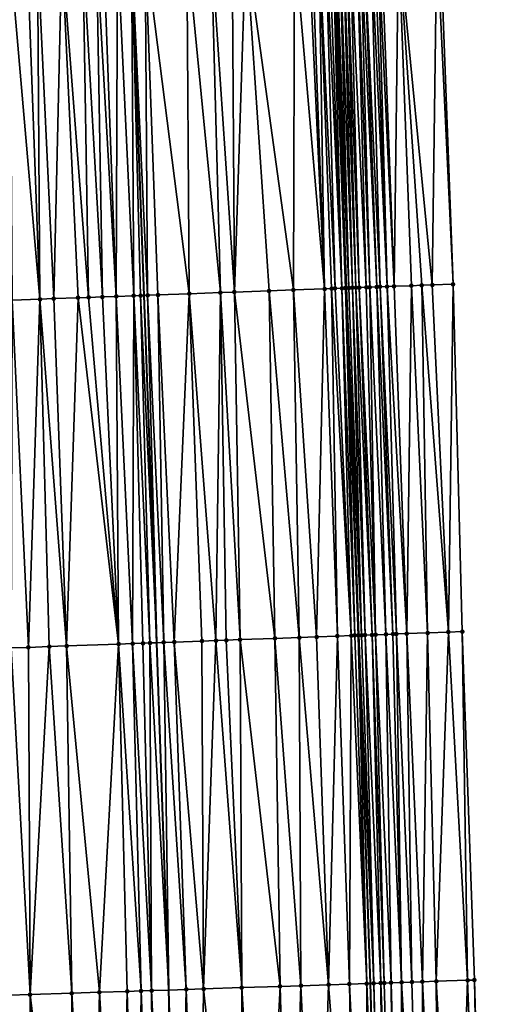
# Model space of a CAD drawing. Header units: feet. Extents: x 2004186 to 2014793, y 836912 to 864902.
# Tile 292 of 656: x 2010738 to 2010766, y 846120 to 846177. Entities that reach past the tile are written whole.
import ezdxf

# ---------------------------------------------------------------- set-up
doc = ezdxf.new("R2010")
doc.units = ezdxf.units.FT
doc.header["$LTSCALE"] = 100
doc.header["$MEASUREMENT"] = 0
for name, color, linetype, lineweight in [('EP_Travel Lane', 5, 'Continuous', 40), ('GPL_Skip Line', 2, 'Continuous', 40), ('Road Shots', 4, 'Continuous', 200), ('Road X-Section', 30, 'Continuous', 13)]:
    doc.layers.add(name, color=color, linetype=linetype, lineweight=lineweight)
doc.layers.add('I-77 SB_MM21-27-Surface-Border', color=7, linetype='Continuous')
doc.layers.add('I-77 SB_MM21-27-Surface-TIN', color=7, linetype='Continuous')

msp = doc.modelspace()

# ---------------------------------------------------------------- linework, layer by layer
at = {"layer": 'EP_Travel Lane'}
msp.add_polyline3d([(2010760.32704666, 846061.2212644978, 429.4963117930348), (2010759.804670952, 846081.2125893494, 429.6828165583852), (2010759.282318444, 846101.2030262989, 429.895306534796), (2010758.693553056, 846121.3006935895, 430.1276049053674), (2010758.013762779, 846141.3311619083, 430.3304753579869), (2010757.308119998, 846161.3158943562, 430.5437131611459), (2010756.602424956, 846181.3021069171, 430.767904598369), (2010755.772474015, 846201.4133422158, 430.9891496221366), (2010754.784176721, 846221.4277839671, 431.1961896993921), (2010753.759745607, 846241.4000792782, 431.3444091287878), (2010752.73539581, 846261.3707892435, 431.5551574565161), (2010751.595551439, 846281.4660341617, 431.769410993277), (2010750.316729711, 846301.4566797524, 431.923886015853), (2010749.008574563, 846321.4116992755, 432.1229502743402), (2010747.7002803, 846341.3688409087, 432.2900319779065), (2010746.259659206, 846361.4718265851, 432.4409175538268), (2010744.67706048, 846381.4357524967, 432.6228364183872)], dxfattribs=at)
at = {"layer": 'GPL_Skip Line'}
msp.add_polyline3d([(2010748.603619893, 846060.9468248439, 429.0315092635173), (2010748.12822341, 846080.9394297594, 429.2097553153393), (2010747.652820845, 846100.9322904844, 429.4316175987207), (2010747.088594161, 846120.9223657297, 429.6636560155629), (2010746.392907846, 846140.9090466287, 429.8779179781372), (2010745.658812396, 846160.8932325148, 430.1011738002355), (2010744.924698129, 846180.8779306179, 430.336077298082), (2010744.083933, 846200.8588468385, 430.536124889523), (2010743.095181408, 846220.8320801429, 430.7383665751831), (2010742.070753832, 846240.8042461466, 430.8969621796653), (2010741.046330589, 846260.776327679, 431.09457674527), (2010739.916248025, 846280.7424002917, 431.2970378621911), (2010738.645424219, 846300.7007564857, 431.4673943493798), (2010737.345838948, 846320.6566671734, 431.6575608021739), (2010736.046192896, 846340.6135111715, 431.8347181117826), (2010734.617451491, 846360.5594250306, 431.9941093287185), (2010733.025973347, 846380.4948676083, 432.1625931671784)], dxfattribs=at)
at = {"layer": 'I-77 SB_MM21-27-Surface-Border', "color": 3, "linetype": 'ByBlock', "lineweight": -2}
msp.add_polyline3d([(2010750.170162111, 846381.8793619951, 432.8382511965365), (2010751.366102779, 846361.8719435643, 432.6467753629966), (2010753.210179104, 846341.7259882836, 432.5005859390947), (2010754.509906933, 846321.7678885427, 432.3383877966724), (2010756.009048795, 846301.8252920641, 432.1537870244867), (2010757.482552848, 846281.8309659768, 431.987853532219), (2010758.823353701, 846261.6804891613, 431.7869658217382), (2010760.047414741, 846241.7205950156, 431.58402663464), (2010761.07184516, 846221.7483735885, 431.424358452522), (2010761.863942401, 846201.7022440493, 431.2321805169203), (2010762.712979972, 846181.5237532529, 431.0218603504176), (2010763.447117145, 846161.5384315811, 430.7936399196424), (2010763.981310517, 846141.5479078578, 430.5646703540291), (2010764.679248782, 846121.4958845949, 430.3617594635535), (2010765.248055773, 846101.341905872, 430.1334400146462), (2010765.523465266, 846081.3463762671, 429.9143965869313), (2010766.398744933, 846061.3634390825, 429.7328369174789)], dxfattribs=at)
at = {"layer": 'I-77 SB_MM21-27-Surface-TIN', "color": 128, "linetype": 'ByBlock', "lineweight": -2}
for points in [[(2010751.520356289, 846181.1173086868, 430.5979606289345), (2010750.720882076, 846181.0883066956, 430.5649958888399), (2010750.855399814, 846161.0816085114, 430.3126576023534)], [(2010751.520356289, 846181.1173086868, 430.5979606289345), (2010750.855399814, 846161.0816085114, 430.3126576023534), (2010752.854085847, 846161.1540998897, 430.3907069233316)], [(2010754.318511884, 846181.2189286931, 430.7031355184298), (2010751.520356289, 846181.1173086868, 430.5979606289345), (2010754.253163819, 846161.2049051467, 430.4401794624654)], [(2010751.520356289, 846181.1173086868, 430.5979606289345), (2010752.854085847, 846161.1540998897, 430.3907069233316), (2010754.253163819, 846161.2049051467, 430.4401794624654)], [(2010754.318511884, 846181.2189286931, 430.7031355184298), (2010754.253163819, 846161.2049051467, 430.4401794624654), (2010756.051979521, 846161.2701944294, 430.5064619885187)], [(2010755.117984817, 846181.2479655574, 430.7329529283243), (2010754.318511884, 846181.2189286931, 430.7031355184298), (2010756.051979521, 846161.2701944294, 430.5064619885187)], [(2010755.31785277, 846181.2552324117, 430.7397179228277), (2010755.117984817, 846181.2479655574, 430.7329529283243), (2010756.051979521, 846161.2701944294, 430.5064619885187)], [(2010755.717586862, 846181.2698154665, 430.7487943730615), (2010755.31785277, 846181.2552324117, 430.7397179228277), (2010756.051979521, 846161.2701944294, 430.5064619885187)], [(2010756.117322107, 846181.2843671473, 430.7607023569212), (2010755.717586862, 846181.2698154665, 430.7487943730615), (2010756.65158222, 846161.292026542, 430.522743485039)], [(2010755.717586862, 846181.2698154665, 430.7487943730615), (2010756.451714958, 846161.2847408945, 430.5180133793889), (2010756.65158222, 846161.292026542, 430.522743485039)], [(2010755.717586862, 846181.2698154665, 430.7487943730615), (2010756.051979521, 846161.2701944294, 430.5064619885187), (2010756.451714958, 846161.2847408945, 430.5180133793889)], [(2010756.317188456, 846181.2916776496, 430.7635280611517), (2010756.117322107, 846181.2843671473, 430.7607023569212), (2010757.051319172, 846161.3065317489, 430.5377696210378)], [(2010756.117322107, 846181.2843671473, 430.7607023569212), (2010756.65158222, 846161.292026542, 430.522743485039), (2010757.051319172, 846161.3065317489, 430.5377696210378)], [(2010756.517053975, 846181.2990107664, 430.7643128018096), (2010756.317188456, 846181.2916776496, 430.7635280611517), (2010757.051319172, 846161.3065317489, 430.5377696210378)], [(2010756.517053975, 846181.2990107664, 430.7643128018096), (2010757.308119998, 846161.3158943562, 430.5437131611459), (2010756.602424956, 846181.3021069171, 430.767904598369)], [(2010756.517053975, 846181.2990107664, 430.7643128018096), (2010757.251186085, 846161.3138268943, 430.5416998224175), (2010757.308119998, 846161.3158943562, 430.5437131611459)], [(2010756.517053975, 846181.2990107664, 430.7643128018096), (2010757.051319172, 846161.3065317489, 430.5377696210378), (2010757.251186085, 846161.3138268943, 430.5416998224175)], [(2010756.716922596, 846181.3062594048, 430.7727218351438), (2010756.602424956, 846181.3021069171, 430.767904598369), (2010757.451054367, 846161.3210847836, 430.5487677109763)], [(2010757.451054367, 846161.3210847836, 430.5487677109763), (2010756.602424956, 846181.3021069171, 430.767904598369), (2010757.308119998, 846161.3158943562, 430.5437131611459)], [(2010756.916795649, 846181.3133874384, 430.7920154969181), (2010756.716922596, 846181.3062594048, 430.7727218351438), (2010757.451054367, 846161.3210847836, 430.5487677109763)], [(2010757.11666967, 846181.3204890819, 430.8136909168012), (2010756.916795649, 846181.3133874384, 430.7920154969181), (2010757.650926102, 846161.328248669, 430.5637525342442)], [(2010756.916795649, 846181.3133874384, 430.7920154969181), (2010757.451054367, 846161.3210847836, 430.5487677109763), (2010757.650926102, 846161.328248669, 430.5637525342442)], [(2010757.316541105, 846181.3276611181, 430.8290133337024), (2010757.11666967, 846181.3204890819, 430.8136909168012), (2010757.850799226, 846161.3353747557, 430.5819207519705)], [(2010757.11666967, 846181.3204890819, 430.8136909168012), (2010757.650926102, 846161.328248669, 430.5637525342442), (2010757.850799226, 846161.3353747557, 430.5819207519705)], [(2010757.516410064, 846181.3349005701, 430.8382514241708), (2010757.316541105, 846181.3276611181, 430.8290133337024), (2010758.050670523, 846161.342550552, 430.5959024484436)], [(2010757.316541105, 846181.3276611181, 430.8290133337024), (2010757.850799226, 846161.3353747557, 430.5819207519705), (2010758.050670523, 846161.342550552, 430.5959024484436)], [(2010757.916143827, 846181.3494926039, 430.8465174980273), (2010757.516410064, 846181.3349005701, 430.8382514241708), (2010758.450408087, 846161.3570390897, 430.6123324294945)], [(2010757.516410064, 846181.3349005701, 430.8382514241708), (2010758.050670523, 846161.342550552, 430.5959024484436), (2010758.450408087, 846161.3570390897, 430.6123324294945)], [(2010758.116011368, 846181.3567706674, 430.8522708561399), (2010757.916143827, 846181.3494926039, 430.8465174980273), (2010758.650275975, 846161.3643077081, 430.6184967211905)], [(2010757.916143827, 846181.3494926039, 430.8465174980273), (2010758.450408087, 846161.3570390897, 430.6123324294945), (2010758.650275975, 846161.3643077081, 430.6184967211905)], [(2010758.315880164, 846181.3640145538, 430.8611087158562), (2010758.116011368, 846181.3567706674, 430.8522708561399), (2010759.050010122, 846161.378889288, 430.6270907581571)], [(2010758.116011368, 846181.3567706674, 430.8522708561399), (2010758.650275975, 846161.3643077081, 430.6184967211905), (2010759.050010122, 846161.378889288, 430.6270907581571)], [(2010758.71561571, 846181.3785580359, 430.8737566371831), (2010758.315880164, 846181.3640145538, 430.8611087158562), (2010759.249879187, 846161.3861258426, 430.6359554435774)], [(2010758.315880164, 846181.3640145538, 430.8611087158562), (2010759.050010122, 846161.378889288, 430.6270907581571), (2010759.249879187, 846161.3861258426, 430.6359554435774)], [(2010758.91548509, 846181.3857860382, 430.8840280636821), (2010758.71561571, 846181.3785580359, 430.8737566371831), (2010759.6496204, 846161.4005150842, 430.660748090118)], [(2010758.71561571, 846181.3785580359, 430.8737566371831), (2010759.249879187, 846161.3861258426, 430.6359554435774), (2010759.6496204, 846161.4005150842, 430.660748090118)], [(2010759.115356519, 846181.3929582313, 430.8993363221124), (2010758.91548509, 846181.3857860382, 430.8840280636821), (2010759.6496204, 846161.4005150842, 430.660748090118)], [(2010759.31522666, 846181.4001655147, 430.9114776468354), (2010759.115356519, 846181.3929582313, 430.8993363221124), (2010760.049359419, 846161.4149640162, 430.6805136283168)], [(2010759.115356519, 846181.3929582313, 430.8993363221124), (2010759.6496204, 846161.4005150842, 430.660748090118), (2010760.049359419, 846161.4149640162, 430.6805136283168)], [(2010760.314566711, 846181.4364919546, 430.9460094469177), (2010759.31522666, 846181.4001655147, 430.9114776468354), (2010760.049359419, 846161.4149640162, 430.6805136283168)], [(2010760.314566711, 846181.4364919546, 430.9460094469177), (2010760.049359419, 846161.4149640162, 430.6805136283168), (2010761.048701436, 846161.451236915, 430.7172467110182)], [(2010762.513112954, 846181.5164609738, 431.0173899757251), (2010760.314566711, 846181.4364919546, 430.9460094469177), (2010762.247909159, 846161.4948378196, 430.7551425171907)], [(2010760.314566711, 846181.4364919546, 430.9460094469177), (2010761.648304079, 846161.4730705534, 430.7333997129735), (2010762.247909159, 846161.4948378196, 430.7551425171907)], [(2010760.314566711, 846181.4364919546, 430.9460094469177), (2010761.048701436, 846161.451236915, 430.7172467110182), (2010761.648304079, 846161.4730705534, 430.7333997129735)], [(2010762.513112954, 846181.5164609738, 431.0173899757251), (2010762.247909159, 846161.4948378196, 430.7551425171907), (2010763.447117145, 846161.5384315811, 430.7936399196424)], [(2010762.712979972, 846181.5237532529, 431.0218603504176), (2010762.513112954, 846181.5164609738, 431.0173899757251), (2010763.447117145, 846161.5384315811, 430.7936399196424)], [(2010738.92864852, 846180.6602253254, 430.1060218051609), (2010737.929305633, 846180.6239761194, 430.0645195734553), (2010739.662760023, 846160.675602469, 429.8801565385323)], [(2010737.929305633, 846180.6239761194, 430.0645195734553), (2010738.063810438, 846160.6176299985, 429.8159794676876), (2010739.662760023, 846160.675602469, 429.8801565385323)], [(2010739.528251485, 846180.682050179, 430.1241245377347), (2010738.92864852, 846180.6602253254, 430.1060218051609), (2010739.662760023, 846160.675602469, 429.8801565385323)], [(2010740.927330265, 846180.7328334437, 430.1791251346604), (2010739.528251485, 846180.682050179, 430.1241245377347), (2010740.462231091, 846160.704690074, 429.9037078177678)], [(2010739.528251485, 846180.682050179, 430.1241245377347), (2010739.662760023, 846160.675602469, 429.8801565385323), (2010740.462231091, 846160.704690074, 429.9037078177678)], [(2010740.927330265, 846180.7328334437, 430.1791251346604), (2010740.462231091, 846160.704690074, 429.9037078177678), (2010741.861311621, 846160.7554257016, 429.9590444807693)], [(2010742.126540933, 846180.776354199, 430.226968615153), (2010740.927330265, 846180.7328334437, 430.1791251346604), (2010742.460917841, 846160.777161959, 429.983398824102)], [(2010740.927330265, 846180.7328334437, 430.1791251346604), (2010741.861311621, 846160.7554257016, 429.9590444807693), (2010742.460917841, 846160.777161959, 429.983398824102)], [(2010742.926016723, 846180.8053132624, 430.2638076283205), (2010742.126540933, 846180.776354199, 430.226968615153), (2010743.26039168, 846160.8061741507, 430.0133013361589)], [(2010743.26039168, 846160.8061741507, 430.0133013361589), (2010742.126540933, 846180.776354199, 430.226968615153), (2010742.460917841, 846160.777161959, 429.983398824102)], [(2010743.325754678, 846180.8197911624, 430.2823743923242), (2010742.926016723, 846180.8053132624, 430.2638076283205), (2010744.059867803, 846160.8351241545, 430.0484412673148)], [(2010742.926016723, 846180.8053132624, 430.2638076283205), (2010743.26039168, 846160.8061741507, 430.0133013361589), (2010744.059867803, 846160.8351241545, 430.0484412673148)], [(2010744.125226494, 846180.8488584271, 430.3094481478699), (2010743.325754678, 846180.8197911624, 430.2823743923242), (2010744.059867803, 846160.8351241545, 430.0484412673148)], [(2010744.125226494, 846180.8488584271, 430.3094481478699), (2010744.059867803, 846160.8351241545, 430.0484412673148), (2010745.059210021, 846160.871391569, 430.0856362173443)], [(2010744.125226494, 846180.8488584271, 430.3094481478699), (2010745.059210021, 846160.871391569, 430.0856362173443), (2010744.924698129, 846180.8779306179, 430.336077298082)], [(2010745.724169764, 846180.9070028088, 430.3627064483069), (2010744.924698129, 846180.8779306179, 430.336077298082), (2010745.858679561, 846160.9005207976, 430.1056819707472)], [(2010745.45894523, 846160.885944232, 430.0966656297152), (2010745.658812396, 846160.8932325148, 430.1011738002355), (2010744.924698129, 846180.8779306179, 430.336077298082)], [(2010745.858679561, 846160.9005207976, 430.1056819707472), (2010744.924698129, 846180.8779306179, 430.336077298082), (2010745.658812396, 846160.8932325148, 430.1011738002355)], [(2010745.45894523, 846160.885944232, 430.0966656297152), (2010744.924698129, 846180.8779306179, 430.336077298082), (2010745.059210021, 846160.871391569, 430.0856362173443)], [(2010748.122590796, 846180.9940525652, 430.4576492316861), (2010745.724169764, 846180.9070028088, 430.3627064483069), (2010748.257104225, 846160.9874716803, 430.2026064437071)], [(2010745.724169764, 846180.9070028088, 430.3627064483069), (2010746.458287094, 846160.9222213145, 430.1330463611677), (2010748.257104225, 846160.9874716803, 430.2026064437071)], [(2010745.724169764, 846180.9070028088, 430.3627064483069), (2010745.858679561, 846160.9005207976, 430.1056819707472), (2010746.458287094, 846160.9222213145, 430.1330463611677)], [(2010749.521671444, 846181.0447849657, 430.5172403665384), (2010748.122590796, 846180.9940525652, 430.4576492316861), (2010750.055925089, 846161.0526204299, 430.2807245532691)], [(2010748.122590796, 846180.9940525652, 430.4576492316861), (2010748.257104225, 846160.9874716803, 430.2026064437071), (2010750.055925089, 846161.0526204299, 430.2807245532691)], [(2010750.720882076, 846181.0883066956, 430.5649958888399), (2010749.521671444, 846181.0447849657, 430.5172403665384), (2010750.855399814, 846161.0816085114, 430.3126576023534)], [(2010749.521671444, 846181.0447849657, 430.5172403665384), (2010750.055925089, 846161.0526204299, 430.2807245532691), (2010750.855399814, 846161.0816085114, 430.3126576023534)], [(2010756.451714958, 846161.2847408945, 430.5180133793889), (2010756.051979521, 846161.2701944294, 430.5064619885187), (2010756.786057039, 846141.2864967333, 430.2893208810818)], [(2010756.65158222, 846161.292026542, 430.522743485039), (2010756.451714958, 846161.2847408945, 430.5180133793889), (2010757.585528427, 846141.3155756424, 430.316753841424)], [(2010756.451714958, 846161.2847408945, 430.5180133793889), (2010756.786057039, 846141.2864967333, 430.2893208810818), (2010757.585528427, 846141.3155756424, 430.316753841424)], [(2010757.051319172, 846161.3065317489, 430.5377696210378), (2010756.65158222, 846161.292026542, 430.522743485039), (2010757.585528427, 846141.3155756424, 430.316753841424)], [(2010757.251186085, 846161.3138268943, 430.5416998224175), (2010757.051319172, 846161.3065317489, 430.5377696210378), (2010757.78539656, 846141.3228375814, 430.3243530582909)], [(2010757.051319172, 846161.3065317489, 430.5377696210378), (2010757.585528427, 846141.3155756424, 430.316753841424), (2010757.78539656, 846141.3228375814, 430.3243530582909)], [(2010757.251186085, 846161.3138268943, 430.5416998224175), (2010758.013762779, 846141.3311619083, 430.3304753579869), (2010757.308119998, 846161.3158943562, 430.5437131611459)], [(2010757.251186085, 846161.3138268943, 430.5416998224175), (2010757.985263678, 846141.330127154, 430.3293231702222), (2010758.013762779, 846141.3311619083, 430.3304753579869)], [(2010757.251186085, 846161.3138268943, 430.5416998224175), (2010757.78539656, 846141.3228375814, 430.3243530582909), (2010757.985263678, 846141.330127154, 430.3293231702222)], [(2010757.451054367, 846161.3210847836, 430.5487677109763), (2010757.308119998, 846161.3158943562, 430.5437131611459), (2010758.185131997, 846141.3373840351, 430.3374036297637)], [(2010758.185131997, 846141.3373840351, 430.3374036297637), (2010757.308119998, 846161.3158943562, 430.5437131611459), (2010758.013762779, 846141.3311619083, 430.3304753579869)], [(2010757.650926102, 846161.328248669, 430.5637525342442), (2010757.451054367, 846161.3210847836, 430.5487677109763), (2010758.185131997, 846141.3373840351, 430.3374036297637)], [(2010757.850799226, 846161.3353747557, 430.5819207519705), (2010757.650926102, 846161.328248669, 430.5637525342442), (2010758.385002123, 846141.3445917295, 430.3501638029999)], [(2010757.650926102, 846161.328248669, 430.5637525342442), (2010758.185131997, 846141.3373840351, 430.3374036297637), (2010758.385002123, 846141.3445917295, 430.3501638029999)], [(2010758.050670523, 846161.342550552, 430.5959024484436), (2010757.850799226, 846161.3353747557, 430.5819207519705), (2010758.78474389, 846141.3589658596, 430.379609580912)], [(2010757.850799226, 846161.3353747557, 430.5819207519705), (2010758.385002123, 846141.3445917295, 430.3501638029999), (2010758.78474389, 846141.3589658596, 430.379609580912)], [(2010758.450408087, 846161.3570390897, 430.6123324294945), (2010758.050670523, 846161.342550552, 430.5959024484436), (2010758.984612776, 846141.3662072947, 430.3891596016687)], [(2010758.050670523, 846161.342550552, 430.5959024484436), (2010758.78474389, 846141.3589658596, 430.379609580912), (2010758.984612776, 846141.3662072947, 430.3891596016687)], [(2010758.650275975, 846161.3643077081, 430.6184967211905), (2010758.450408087, 846161.3570390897, 430.6123324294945), (2010758.984612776, 846141.3662072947, 430.3891596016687)], [(2010759.050010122, 846161.378889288, 430.6270907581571), (2010758.650275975, 846161.3643077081, 430.6184967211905), (2010759.584216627, 846141.3880080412, 430.4105368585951)], [(2010758.650275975, 846161.3643077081, 430.6184967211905), (2010758.984612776, 846141.3662072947, 430.3891596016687), (2010759.584216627, 846141.3880080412, 430.4105368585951)], [(2010759.249879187, 846161.3861258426, 430.6359554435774), (2010759.050010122, 846161.378889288, 430.6270907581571), (2010759.983950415, 846141.402599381, 430.4193168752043)], [(2010759.050010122, 846161.378889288, 430.6270907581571), (2010759.584216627, 846141.3880080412, 430.4105368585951), (2010759.983950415, 846141.402599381, 430.4193168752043)], [(2010759.6496204, 846161.4005150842, 430.660748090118), (2010759.249879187, 846161.3861258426, 430.6359554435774), (2010760.183818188, 846141.4098711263, 430.4259831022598)], [(2010759.249879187, 846161.3861258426, 430.6359554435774), (2010759.983950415, 846141.402599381, 430.4193168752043), (2010760.183818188, 846141.4098711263, 430.4259831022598)], [(2010760.049359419, 846161.4149640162, 430.6805136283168), (2010759.6496204, 846161.4005150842, 430.660748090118), (2010760.783426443, 846141.4315519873, 430.4587665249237)], [(2010759.6496204, 846161.4005150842, 430.660748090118), (2010760.183818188, 846141.4098711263, 430.4259831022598), (2010760.783426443, 846141.4315519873, 430.4587665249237)], [(2010761.048701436, 846161.451236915, 430.7172467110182), (2010760.049359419, 846161.4149640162, 430.6805136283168), (2010760.783426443, 846141.4315519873, 430.4587665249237)], [(2010761.048701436, 846161.451236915, 430.7172467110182), (2010760.783426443, 846141.4315519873, 430.4587665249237), (2010761.982634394, 846141.4751466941, 430.5021667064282)], [(2010761.648304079, 846161.4730705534, 430.7333997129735), (2010761.048701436, 846161.451236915, 430.7172467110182), (2010761.982634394, 846141.4751466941, 430.5021667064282)], [(2010762.247909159, 846161.4948378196, 430.7551425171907), (2010761.648304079, 846161.4730705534, 430.7333997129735), (2010763.181839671, 846141.5188141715, 430.5386433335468)], [(2010761.648304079, 846161.4730705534, 430.7333997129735), (2010761.982634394, 846141.4751466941, 430.5021667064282), (2010763.181839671, 846141.5188141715, 430.5386433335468)], [(2010763.447117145, 846161.5384315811, 430.7936399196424), (2010762.247909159, 846161.4948378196, 430.7551425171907), (2010763.181839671, 846141.5188141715, 430.5386433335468)], [(2010763.447117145, 846161.5384315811, 430.7936399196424), (2010763.181839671, 846141.5188141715, 430.5386433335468), (2010763.981310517, 846141.5479078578, 430.5646703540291)], [(2010741.861311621, 846160.7554257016, 429.9590444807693), (2010740.462231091, 846160.704690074, 429.9037078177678), (2010741.196332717, 846140.7203360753, 429.6708370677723)], [(2010744.194357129, 846140.8291994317, 429.7910790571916), (2010741.861311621, 846160.7554257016, 429.9590444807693), (2010741.196332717, 846140.7203360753, 429.6708370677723)], [(2010744.194357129, 846140.8291994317, 429.7910790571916), (2010742.460917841, 846160.777161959, 429.983398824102), (2010741.861311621, 846160.7554257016, 429.9590444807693)], [(2010743.26039168, 846160.8061741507, 430.0133013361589), (2010742.460917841, 846160.777161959, 429.983398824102), (2010744.194357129, 846140.8291994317, 429.7910790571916)], [(2010744.059867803, 846160.8351241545, 430.0484412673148), (2010743.26039168, 846160.8061741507, 430.0133013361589), (2010744.194357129, 846140.8291994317, 429.7910790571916)], [(2010745.059210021, 846160.871391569, 430.0856362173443), (2010744.059867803, 846160.8351241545, 430.0484412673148), (2010744.993832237, 846140.8581770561, 429.8281484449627)], [(2010744.059867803, 846160.8351241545, 430.0484412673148), (2010744.194357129, 846140.8291994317, 429.7910790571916), (2010744.993832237, 846140.8581770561, 429.8281484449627)], [(2010745.059210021, 846160.871391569, 430.0856362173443), (2010744.993832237, 846140.8581770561, 429.8281484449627), (2010745.593436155, 846140.8799759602, 429.8497009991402)], [(2010745.45894523, 846160.885944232, 430.0966656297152), (2010745.059210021, 846160.871391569, 430.0856362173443), (2010745.993171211, 846140.8945327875, 429.8617645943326)], [(2010745.059210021, 846160.871391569, 430.0856362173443), (2010745.593436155, 846140.8799759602, 429.8497009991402), (2010745.993171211, 846140.8945327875, 429.8617645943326)], [(2010745.45894523, 846160.885944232, 430.0966656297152), (2010746.392907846, 846140.9090466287, 429.8779179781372), (2010745.658812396, 846160.8932325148, 430.1011738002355)], [(2010745.45894523, 846160.885944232, 430.0966656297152), (2010745.993171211, 846140.8945327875, 429.8617645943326), (2010746.392907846, 846140.9090466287, 429.8779179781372)], [(2010745.858679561, 846160.9005207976, 430.1056819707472), (2010745.658812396, 846160.8932325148, 430.1011738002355), (2010746.392907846, 846140.9090466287, 429.8779179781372)], [(2010746.458287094, 846160.9222213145, 430.1330463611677), (2010745.858679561, 846160.9005207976, 430.1056819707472), (2010746.792644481, 846140.9235604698, 429.8940713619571)], [(2010745.858679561, 846160.9005207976, 430.1056819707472), (2010746.392907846, 846140.9090466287, 429.8779179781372), (2010746.792644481, 846140.9235604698, 429.8940713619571)], [(2010748.257104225, 846160.9874716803, 430.2026064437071), (2010746.458287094, 846160.9222213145, 430.1330463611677), (2010747.392247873, 846140.9453737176, 429.914259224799)], [(2010746.458287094, 846160.9222213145, 430.1330463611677), (2010746.792644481, 846140.9235604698, 429.8940713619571), (2010747.392247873, 846140.9453737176, 429.914259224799)], [(2010748.257104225, 846160.9874716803, 430.2026064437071), (2010747.392247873, 846140.9453737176, 429.914259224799), (2010748.991192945, 846141.0034690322, 429.9750718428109)], [(2010750.055925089, 846161.0526204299, 430.2807245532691), (2010748.257104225, 846160.9874716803, 430.2026064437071), (2010749.790667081, 846141.032473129, 430.0096226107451)], [(2010748.257104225, 846160.9874716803, 430.2026064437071), (2010748.991192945, 846141.0034690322, 429.9750718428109), (2010749.790667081, 846141.032473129, 430.0096226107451)], [(2010750.055925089, 846161.0526204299, 430.2807245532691), (2010749.790667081, 846141.032473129, 430.0096226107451), (2010750.390272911, 846141.0542199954, 430.0361261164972)], [(2010750.855399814, 846161.0816085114, 430.3126576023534), (2010750.055925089, 846161.0526204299, 430.2807245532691), (2010751.189745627, 846141.0832627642, 430.0669975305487)], [(2010750.055925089, 846161.0526204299, 430.2807245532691), (2010750.390272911, 846141.0542199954, 430.0361261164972), (2010751.189745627, 846141.0832627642, 430.0669975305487)], [(2010752.854085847, 846161.1540998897, 430.3907069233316), (2010750.855399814, 846161.0816085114, 430.3126576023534), (2010753.188430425, 846141.1557877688, 430.1519698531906)], [(2010750.855399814, 846161.0816085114, 430.3126576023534), (2010751.189745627, 846141.0832627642, 430.0669975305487), (2010753.188430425, 846141.1557877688, 430.1519698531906)], [(2010754.253163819, 846161.2049051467, 430.4401794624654), (2010752.854085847, 846161.1540998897, 430.3907069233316), (2010754.58750565, 846141.2066678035, 430.2007440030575)], [(2010752.854085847, 846161.1540998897, 430.3907069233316), (2010753.188430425, 846141.1557877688, 430.1519698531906), (2010754.58750565, 846141.2066678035, 430.2007440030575)], [(2010756.051979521, 846161.2701944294, 430.5064619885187), (2010754.253163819, 846161.2049051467, 430.4401794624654), (2010755.586845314, 846141.2430047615, 430.2361462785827)], [(2010754.253163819, 846161.2049051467, 430.4401794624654), (2010754.58750565, 846141.2066678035, 430.2007440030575), (2010755.586845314, 846141.2430047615, 430.2361462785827)], [(2010756.051979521, 846161.2701944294, 430.5064619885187), (2010755.586845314, 846141.2430047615, 430.2361462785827), (2010756.786057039, 846141.2864967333, 430.2893208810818)], [(2010738.063810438, 846160.6176299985, 429.8159794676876), (2010737.998445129, 846140.6040758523, 429.5558331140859), (2010738.997784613, 846140.6404177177, 429.590768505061)], [(2010739.662760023, 846160.675602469, 429.8801565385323), (2010738.063810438, 846160.6176299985, 429.8159794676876), (2010738.997784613, 846140.6404177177, 429.590768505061)], [(2010739.662760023, 846160.675602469, 429.8801565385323), (2010738.997784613, 846140.6404177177, 429.590768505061), (2010740.196994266, 846140.683966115, 429.638574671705)], [(2010740.462231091, 846160.704690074, 429.9037078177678), (2010739.662760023, 846160.675602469, 429.8801565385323), (2010741.196332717, 846140.7203360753, 429.6708370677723)], [(2010739.662760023, 846160.675602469, 429.8801565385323), (2010740.196994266, 846140.683966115, 429.638574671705), (2010741.196332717, 846140.7203360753, 429.6708370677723)], [(2010761.982634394, 846141.4751466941, 430.5021667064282), (2010760.783426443, 846141.4315519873, 430.4587665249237), (2010761.680848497, 846121.3979211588, 430.2622264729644)], [(2010761.982634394, 846141.4751466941, 430.5021667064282), (2010761.680848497, 846121.3979211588, 430.2622264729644), (2010762.480422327, 846121.4240320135, 430.2899797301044)], [(2010763.181839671, 846141.5188141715, 430.5386433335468), (2010761.982634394, 846141.4751466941, 430.5021667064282), (2010762.480422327, 846121.4240320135, 430.2899797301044)], [(2010763.181839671, 846141.5188141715, 430.5386433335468), (2010762.480422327, 846121.4240320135, 430.2899797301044), (2010764.279461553, 846121.4828386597, 430.3469796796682)], [(2010763.981310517, 846141.5479078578, 430.5646703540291), (2010763.181839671, 846141.5188141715, 430.5386433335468), (2010764.279461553, 846121.4828386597, 430.3469796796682)], [(2010763.981310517, 846141.5479078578, 430.5646703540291), (2010764.279461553, 846121.4828386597, 430.3469796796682), (2010764.679248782, 846121.4958845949, 430.3617594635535)], [(2010745.993171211, 846140.8945327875, 429.8617645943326), (2010745.593436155, 846140.8799759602, 429.8497009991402), (2010746.089127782, 846120.8896996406, 429.6315830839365)], [(2010745.993171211, 846140.8945327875, 429.8617645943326), (2010747.088594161, 846120.9223657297, 429.6636560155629), (2010746.392907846, 846140.9090466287, 429.8779179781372)], [(2010745.993171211, 846140.8945327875, 429.8617645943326), (2010746.089127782, 846120.8896996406, 429.6315830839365), (2010747.088594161, 846120.9223657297, 429.6636560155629)], [(2010746.792644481, 846140.9235604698, 429.8940713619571), (2010746.392907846, 846140.9090466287, 429.8779179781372), (2010747.088594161, 846120.9223657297, 429.6636560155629)], [(2010747.392247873, 846140.9453737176, 429.914259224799), (2010746.792644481, 846140.9235604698, 429.8940713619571), (2010748.088060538, 846120.9550318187, 429.6957289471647)], [(2010746.792644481, 846140.9235604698, 429.8940713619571), (2010747.088594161, 846120.9223657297, 429.6636560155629), (2010748.088060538, 846120.9550318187, 429.6957289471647)], [(2010748.991192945, 846141.0034690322, 429.9750718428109), (2010747.392247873, 846140.9453737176, 429.914259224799), (2010749.08752926, 846120.9876269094, 429.7345573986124)], [(2010747.392247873, 846140.9453737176, 429.914259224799), (2010748.088060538, 846120.9550318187, 429.6957289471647), (2010749.08752926, 846120.9876269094, 429.7345573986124)], [(2010749.790667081, 846141.032473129, 430.0096226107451), (2010748.991192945, 846141.0034690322, 429.9750718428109), (2010749.08752926, 846120.9876269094, 429.7345573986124)], [(2010749.790667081, 846141.032473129, 430.0096226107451), (2010749.08752926, 846120.9876269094, 429.7345573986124), (2010751.28636507, 846121.0591961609, 429.8332961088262)], [(2010750.390272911, 846141.0542199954, 430.0361261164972), (2010749.790667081, 846141.032473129, 430.0096226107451), (2010751.28636507, 846121.0591961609, 429.8332961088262)], [(2010751.189745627, 846141.0832627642, 430.0669975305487), (2010750.390272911, 846141.0542199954, 430.0361261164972), (2010751.28636507, 846121.0591961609, 429.8332961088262)], [(2010753.188430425, 846141.1557877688, 430.1519698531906), (2010751.189745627, 846141.0832627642, 430.0669975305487), (2010753.485196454, 846121.1308994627, 429.9192798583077)], [(2010751.189745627, 846141.0832627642, 430.0669975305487), (2010751.28636507, 846121.0591961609, 429.8332961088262), (2010753.485196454, 846121.1308994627, 429.9192798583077)], [(2010754.58750565, 846141.2066678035, 430.2007440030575), (2010753.188430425, 846141.1557877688, 430.1519698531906), (2010754.684559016, 846121.1700106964, 429.9661475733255)], [(2010753.188430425, 846141.1557877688, 430.1519698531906), (2010753.485196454, 846121.1308994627, 429.9192798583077), (2010754.684559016, 846121.1700106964, 429.9661475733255)], [(2010755.586845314, 846141.2430047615, 430.2361462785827), (2010754.58750565, 846141.2066678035, 430.2007440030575), (2010756.283710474, 846121.222117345, 430.0326021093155)], [(2010754.58750565, 846141.2066678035, 430.2007440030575), (2010754.684559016, 846121.1700106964, 429.9661475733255), (2010756.283710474, 846121.222117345, 430.0326021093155)], [(2010756.786057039, 846141.2864967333, 430.2893208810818), (2010755.586845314, 846141.2430047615, 430.2361462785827), (2010756.283710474, 846121.222117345, 430.0326021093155)], [(2010756.786057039, 846141.2864967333, 430.2893208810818), (2010756.283710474, 846121.222117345, 430.0326021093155), (2010757.483073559, 846121.2612127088, 430.0809798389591)], [(2010757.585528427, 846141.3155756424, 430.316753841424), (2010756.786057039, 846141.2864967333, 430.2893208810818), (2010757.483073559, 846121.2612127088, 430.0809798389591)], [(2010757.585528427, 846141.3155756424, 430.316753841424), (2010757.483073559, 846121.2612127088, 430.0809798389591), (2010758.482541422, 846121.2938338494, 430.1173296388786)], [(2010757.78539656, 846141.3228375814, 430.3243530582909), (2010757.585528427, 846141.3155756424, 430.316753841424), (2010758.482541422, 846121.2938338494, 430.1173296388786)], [(2010757.985263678, 846141.330127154, 430.3293231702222), (2010757.78539656, 846141.3228375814, 430.3243530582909), (2010758.482541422, 846121.2938338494, 430.1173296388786)], [(2010757.985263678, 846141.330127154, 430.3293231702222), (2010758.693553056, 846121.3006935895, 430.1276049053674), (2010758.013762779, 846141.3311619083, 430.3304753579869)], [(2010757.985263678, 846141.330127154, 430.3293231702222), (2010758.482541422, 846121.2938338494, 430.1173296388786), (2010758.693553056, 846121.3006935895, 430.1276049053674)], [(2010758.185131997, 846141.3373840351, 430.3374036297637), (2010758.013762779, 846141.3311619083, 430.3304753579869), (2010758.882330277, 846121.3068305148, 430.1367974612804)], [(2010758.882330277, 846121.3068305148, 430.1367974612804), (2010758.013762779, 846141.3311619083, 430.3304753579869), (2010758.693553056, 846121.3006935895, 430.1276049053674)], [(2010758.385002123, 846141.3445917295, 430.3501638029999), (2010758.185131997, 846141.3373840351, 430.3374036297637), (2010758.882330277, 846121.3068305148, 430.1367974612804)], [(2010758.78474389, 846141.3589658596, 430.379609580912), (2010758.385002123, 846141.3445917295, 430.3501638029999), (2010759.282121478, 846121.3197561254, 430.1630262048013)], [(2010758.385002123, 846141.3445917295, 430.3501638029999), (2010758.882330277, 846121.3068305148, 430.1367974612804), (2010759.282121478, 846121.3197561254, 430.1630262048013)], [(2010758.984612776, 846141.3662072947, 430.3891596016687), (2010758.78474389, 846141.3589658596, 430.379609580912), (2010759.482016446, 846121.3262381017, 430.1743164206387)], [(2010758.78474389, 846141.3589658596, 430.379609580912), (2010759.282121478, 846121.3197561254, 430.1630262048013), (2010759.482016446, 846121.3262381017, 430.1743164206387)], [(2010759.584216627, 846141.3880080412, 430.4105368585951), (2010758.984612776, 846141.3662072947, 430.3891596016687), (2010759.881803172, 846121.3392992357, 430.187650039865)], [(2010758.984612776, 846141.3662072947, 430.3891596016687), (2010759.482016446, 846121.3262381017, 430.1743164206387), (2010759.881803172, 846121.3392992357, 430.187650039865)], [(2010759.983950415, 846141.402599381, 430.4193168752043), (2010759.584216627, 846141.3880080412, 430.4105368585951), (2010760.4814832, 846121.3588927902, 430.2074741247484)], [(2010759.584216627, 846141.3880080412, 430.4105368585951), (2010759.881803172, 846121.3392992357, 430.187650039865), (2010760.4814832, 846121.3588927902, 430.2074741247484)], [(2010760.183818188, 846141.4098711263, 430.4259831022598), (2010759.983950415, 846141.402599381, 430.4193168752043), (2010760.4814832, 846121.3588927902, 430.2074741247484)], [(2010760.783426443, 846141.4315519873, 430.4587665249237), (2010760.183818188, 846141.4098711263, 430.4259831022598), (2010761.081165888, 846121.3784057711, 430.2349648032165)], [(2010760.183818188, 846141.4098711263, 430.4259831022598), (2010760.4814832, 846121.3588927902, 430.2074741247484), (2010761.081165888, 846121.3784057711, 430.2349648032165)], [(2010760.783426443, 846141.4315519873, 430.4587665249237), (2010761.081165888, 846121.3784057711, 430.2349648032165), (2010761.680848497, 846121.3979211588, 430.2622264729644)], [(2010737.998445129, 846140.6040758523, 429.5558331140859), (2010737.893479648, 846120.6225595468, 429.2999020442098), (2010739.092840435, 846120.6617245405, 429.3416544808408)], [(2010738.997784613, 846140.6404177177, 429.590768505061), (2010737.998445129, 846140.6040758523, 429.5558331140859), (2010739.092840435, 846120.6617245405, 429.3416544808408)], [(2010740.196994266, 846140.683966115, 429.638574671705), (2010738.997784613, 846140.6404177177, 429.590768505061), (2010739.092840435, 846120.6617245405, 429.3416544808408)], [(2010740.196994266, 846140.683966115, 429.638574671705), (2010739.092840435, 846120.6617245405, 429.3416544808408), (2010741.491566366, 846120.7399225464, 429.4377174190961)], [(2010740.196994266, 846140.683966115, 429.638574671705), (2010741.491566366, 846120.7399225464, 429.4377174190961), (2010741.196332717, 846140.7203360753, 429.6708370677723)], [(2010744.194357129, 846140.8291994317, 429.7910790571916), (2010741.196332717, 846140.7203360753, 429.6708370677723), (2010743.090716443, 846120.7920710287, 429.5001914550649)], [(2010741.196332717, 846140.7203360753, 429.6708370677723), (2010741.491566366, 846120.7399225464, 429.4377174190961), (2010743.090716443, 846120.7920710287, 429.5001914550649)], [(2010744.194357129, 846140.8291994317, 429.7910790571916), (2010743.090716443, 846120.7920710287, 429.5001914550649), (2010744.689869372, 846120.8441331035, 429.5708871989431)], [(2010744.993832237, 846140.8581770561, 429.8281484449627), (2010744.194357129, 846140.8291994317, 429.7910790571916), (2010745.489446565, 846120.8701421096, 429.6083313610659)], [(2010744.194357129, 846140.8291994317, 429.7910790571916), (2010744.689869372, 846120.8441331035, 429.5708871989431), (2010745.489446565, 846120.8701421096, 429.6083313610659)], [(2010745.593436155, 846140.8799759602, 429.8497009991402), (2010744.993832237, 846140.8581770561, 429.8281484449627), (2010746.089127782, 846120.8896996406, 429.6315830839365)], [(2010744.993832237, 846140.8581770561, 429.8281484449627), (2010745.489446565, 846120.8701421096, 429.6083313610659), (2010746.089127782, 846120.8896996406, 429.6315830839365)], [(2010751.251845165, 846101.0161177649, 429.5717859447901), (2010751.28636507, 846121.0591961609, 429.8332961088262), (2010749.08752926, 846120.9876269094, 429.7345573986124)], [(2010752.451522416, 846101.043955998, 429.6268468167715), (2010751.28636507, 846121.0591961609, 429.8332961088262), (2010751.251845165, 846101.0161177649, 429.5717859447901)], [(2010752.451522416, 846101.043955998, 429.6268468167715), (2010753.485196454, 846121.1308994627, 429.9192798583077), (2010751.28636507, 846121.0591961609, 429.8332961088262)], [(2010754.051090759, 846101.0811293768, 429.6958011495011), (2010753.485196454, 846121.1308994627, 429.9192798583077), (2010752.451522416, 846101.043955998, 429.6268468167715)], [(2010754.051090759, 846101.0811293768, 429.6958011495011), (2010754.684559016, 846121.1700106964, 429.9661475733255), (2010753.485196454, 846121.1308994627, 429.9192798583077)], [(2010755.650656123, 846101.1184279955, 429.754733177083), (2010754.684559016, 846121.1700106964, 429.9661475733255), (2010754.051090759, 846101.0811293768, 429.6958011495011)], [(2010755.650656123, 846101.1184279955, 429.754733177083), (2010756.283710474, 846121.222117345, 430.0326021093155), (2010754.684559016, 846121.1700106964, 429.9661475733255)], [(2010757.850062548, 846101.1695433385, 429.8493895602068), (2010756.283710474, 846121.222117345, 430.0326021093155), (2010755.650656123, 846101.1184279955, 429.754733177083)], [(2010757.850062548, 846101.1695433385, 429.8493895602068), (2010757.483073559, 846121.2612127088, 430.0809798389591), (2010756.283710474, 846121.222117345, 430.0326021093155)], [(2010758.449899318, 846101.1835404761, 429.8706763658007), (2010758.482541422, 846121.2938338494, 430.1173296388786), (2010757.483073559, 846121.2612127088, 430.0809798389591)], [(2010758.449899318, 846101.1835404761, 429.8706763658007), (2010757.483073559, 846121.2612127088, 430.0809798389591), (2010757.850062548, 846101.1695433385, 429.8493895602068)], [(2010759.249680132, 846101.2022683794, 429.8938529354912), (2010758.482541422, 846121.2938338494, 430.1173296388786), (2010758.449899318, 846101.1835404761, 429.8706763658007)], [(2010759.249680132, 846101.2022683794, 429.8938529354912), (2010758.693553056, 846121.3006935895, 430.1276049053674), (2010758.482541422, 846121.2938338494, 430.1173296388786)], [(2010758.882330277, 846121.3068305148, 430.1367974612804), (2010758.693553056, 846121.3006935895, 430.1276049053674), (2010759.282318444, 846101.2030262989, 429.895306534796)], [(2010759.249680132, 846101.2022683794, 429.8938529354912), (2010759.282318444, 846101.2030262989, 429.895306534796), (2010758.693553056, 846121.3006935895, 430.1276049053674)], [(2010759.449626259, 846101.2069114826, 429.9027578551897), (2010759.282121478, 846121.3197561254, 430.1630262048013), (2010758.882330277, 846121.3068305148, 430.1367974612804)], [(2010759.449626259, 846101.2069114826, 429.9027578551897), (2010758.882330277, 846121.3068305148, 430.1367974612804), (2010759.282318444, 846101.2030262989, 429.895306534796)], [(2010760.049467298, 846101.2207291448, 429.9384071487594), (2010759.482016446, 846121.3262381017, 430.1743164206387), (2010759.282121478, 846121.3197561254, 430.1630262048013)], [(2010760.049467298, 846101.2207291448, 429.9384071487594), (2010759.282121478, 846121.3197561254, 430.1630262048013), (2010759.449626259, 846101.2069114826, 429.9027578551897)], [(2010760.049467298, 846101.2207291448, 429.9384071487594), (2010759.881803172, 846121.3392992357, 430.187650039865), (2010759.482016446, 846121.3262381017, 430.1743164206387)], [(2010760.449359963, 846101.2299980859, 429.9575986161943), (2010760.4814832, 846121.3588927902, 430.2074741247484), (2010759.881803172, 846121.3392992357, 430.187650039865)], [(2010760.449359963, 846101.2299980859, 429.9575986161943), (2010759.881803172, 846121.3392992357, 430.187650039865), (2010760.049467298, 846101.2207291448, 429.9384071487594)], [(2010761.649035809, 846101.2578954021, 430.0079313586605), (2010760.4814832, 846121.3588927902, 430.2074741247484), (2010760.449359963, 846101.2299980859, 429.9575986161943)], [(2010761.649035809, 846101.2578954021, 430.0079313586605), (2010761.081165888, 846121.3784057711, 430.2349648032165), (2010760.4814832, 846121.3588927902, 430.2074741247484)], [(2010761.649035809, 846101.2578954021, 430.0079313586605), (2010761.680848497, 846121.3979211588, 430.2622264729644), (2010761.081165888, 846121.3784057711, 430.2349648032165)], [(2010762.648764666, 846101.2811858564, 430.0464589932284), (2010761.680848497, 846121.3979211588, 430.2622264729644), (2010761.649035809, 846101.2578954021, 430.0079313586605)], [(2010762.648764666, 846101.2811858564, 430.0464589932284), (2010762.480422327, 846121.4240320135, 430.2899797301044), (2010761.680848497, 846121.3979211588, 430.2622264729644)], [(2010763.648493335, 846101.3044841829, 430.0843566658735), (2010764.279461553, 846121.4828386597, 430.3469796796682), (2010762.480422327, 846121.4240320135, 430.2899797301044)], [(2010763.648493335, 846101.3044841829, 430.0843566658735), (2010762.480422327, 846121.4240320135, 430.2899797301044), (2010762.648764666, 846101.2811858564, 430.0464589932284)], [(2010765.048110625, 846101.3372215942, 430.1278300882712), (2010764.279461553, 846121.4828386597, 430.3469796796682), (2010763.648493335, 846101.3044841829, 430.0843566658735)], [(2010765.048110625, 846101.3372215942, 430.1278300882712), (2010764.679248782, 846121.4958845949, 430.3617594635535), (2010764.279461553, 846121.4828386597, 430.3469796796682)], [(2010765.048110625, 846101.3372215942, 430.1278300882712), (2010765.248055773, 846101.341905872, 430.1334400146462), (2010764.679248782, 846121.4958845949, 430.3617594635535)], [(2010739.055148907, 846100.7321511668, 429.0875888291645), (2010737.893479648, 846120.6225595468, 429.2999020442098), (2010737.655531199, 846100.699431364, 429.0427063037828)], [(2010739.055148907, 846100.7321511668, 429.0875888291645), (2010739.092840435, 846120.6617245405, 429.3416544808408), (2010737.893479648, 846120.6225595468, 429.2999020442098)], [(2010740.054877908, 846100.7554355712, 429.1266006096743), (2010739.092840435, 846120.6617245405, 429.3416544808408), (2010739.055148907, 846100.7321511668, 429.0875888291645)], [(2010741.454500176, 846100.7879636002, 429.1868298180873), (2010741.491566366, 846120.7399225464, 429.4377174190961), (2010739.092840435, 846120.6617245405, 429.3416544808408)], [(2010741.454500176, 846100.7879636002, 429.1868298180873), (2010739.092840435, 846120.6617245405, 429.3416544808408), (2010740.054877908, 846100.7554355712, 429.1266006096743)], [(2010742.654173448, 846100.8159692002, 429.2284971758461), (2010741.491566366, 846120.7399225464, 429.4377174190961), (2010741.454500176, 846100.7879636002, 429.1868298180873)], [(2010742.654173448, 846100.8159692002, 429.2284971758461), (2010743.090716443, 846120.7920710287, 429.5001914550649), (2010741.491566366, 846120.7399225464, 429.4377174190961)], [(2010744.25374036, 846100.8532027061, 429.2926398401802), (2010743.090716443, 846120.7920710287, 429.5001914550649), (2010742.654173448, 846100.8159692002, 429.2284971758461)], [(2010744.25374036, 846100.8532027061, 429.2926398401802), (2010744.689869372, 846120.8441331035, 429.5708871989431), (2010743.090716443, 846120.7920710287, 429.5001914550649)], [(2010745.253470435, 846100.876441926, 429.3352675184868), (2010744.689869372, 846120.8441331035, 429.5708871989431), (2010744.25374036, 846100.8532027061, 429.2926398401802)], [(2010745.253470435, 846100.876441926, 429.3352675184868), (2010745.489446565, 846120.8701421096, 429.6083313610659), (2010744.689869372, 846120.8441331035, 429.5708871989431)], [(2010746.253201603, 846100.8996351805, 429.3815735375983), (2010745.489446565, 846120.8701421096, 429.6083313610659), (2010745.253470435, 846100.876441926, 429.3352675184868)], [(2010746.253201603, 846100.8996351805, 429.3815735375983), (2010746.089127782, 846120.8896996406, 429.6315830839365), (2010745.489446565, 846120.8701421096, 429.6083313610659)], [(2010747.052984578, 846100.9182721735, 429.4120251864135), (2010747.088594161, 846120.9223657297, 429.6636560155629), (2010746.089127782, 846120.8896996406, 429.6315830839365)], [(2010747.052984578, 846100.9182721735, 429.4120251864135), (2010746.089127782, 846120.8896996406, 429.6315830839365), (2010746.253201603, 846100.8996351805, 429.3815735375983)], [(2010747.052984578, 846100.9182721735, 429.4120251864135), (2010747.652820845, 846100.9322904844, 429.4316175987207), (2010747.088594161, 846120.9223657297, 429.6636560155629)], [(2010748.088060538, 846120.9550318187, 429.6957289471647), (2010747.088594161, 846120.9223657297, 429.6636560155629), (2010747.652820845, 846100.9322904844, 429.4316175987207)], [(2010748.852493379, 846100.9603271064, 429.4708024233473), (2010748.088060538, 846120.9550318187, 429.6957289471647), (2010747.652820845, 846100.9322904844, 429.4316175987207)], [(2010748.852493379, 846100.9603271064, 429.4708024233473), (2010749.08752926, 846120.9876269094, 429.7345573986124), (2010748.088060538, 846120.9550318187, 429.6957289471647)], [(2010751.251845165, 846101.0161177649, 429.5717859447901), (2010749.08752926, 846120.9876269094, 429.7345573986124), (2010748.852493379, 846100.9603271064, 429.4708024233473)]]:
    msp.add_3dface(points, dxfattribs=at)
at = {"layer": 'Road Shots', "lineweight": 100}
for p in [(2010756.451714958, 846161.2847408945, 430.5180133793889), (2010756.65158222, 846161.292026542, 430.522743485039), (2010757.051319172, 846161.3065317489, 430.5377696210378), (2010757.251186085, 846161.3138268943, 430.5416998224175), (2010757.451054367, 846161.3210847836, 430.5487677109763), (2010757.650926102, 846161.328248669, 430.5637525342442), (2010757.850799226, 846161.3353747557, 430.5819207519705), (2010758.050670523, 846161.342550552, 430.5959024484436), (2010758.450408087, 846161.3570390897, 430.6123324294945), (2010758.650275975, 846161.3643077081, 430.6184967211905), (2010759.050010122, 846161.378889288, 430.6270907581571), (2010759.249879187, 846161.3861258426, 430.6359554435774), (2010759.6496204, 846161.4005150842, 430.660748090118), (2010760.049359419, 846161.4149640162, 430.6805136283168), (2010761.048701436, 846161.451236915, 430.7172467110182), (2010761.648304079, 846161.4730705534, 430.7333997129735), (2010762.247909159, 846161.4948378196, 430.7551425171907), (2010763.447117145, 846161.5384315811, 430.7936399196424), (2010741.861311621, 846160.7554257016, 429.9590444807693), (2010742.460917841, 846160.777161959, 429.983398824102), (2010743.26039168, 846160.8061741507, 430.0133013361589), (2010744.059867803, 846160.8351241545, 430.0484412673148), (2010745.059210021, 846160.871391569, 430.0856362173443), (2010745.45894523, 846160.885944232, 430.0966656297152), (2010745.858679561, 846160.9005207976, 430.1056819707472), (2010746.458287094, 846160.9222213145, 430.1330463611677), (2010748.257104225, 846160.9874716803, 430.2026064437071), (2010750.055925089, 846161.0526204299, 430.2807245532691), (2010750.855399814, 846161.0816085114, 430.3126576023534), (2010752.854085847, 846161.1540998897, 430.3907069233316), (2010754.253163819, 846161.2049051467, 430.4401794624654), (2010756.051979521, 846161.2701944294, 430.5064619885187), (2010739.662760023, 846160.675602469, 429.8801565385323), (2010740.462231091, 846160.704690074, 429.9037078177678), (2010761.982634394, 846141.4751466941, 430.5021667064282), (2010763.181839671, 846141.5188141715, 430.5386433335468), (2010763.981310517, 846141.5479078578, 430.5646703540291), (2010745.993171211, 846140.8945327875, 429.8617645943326), (2010746.792644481, 846140.9235604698, 429.8940713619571), (2010747.392247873, 846140.9453737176, 429.914259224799), (2010748.991192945, 846141.0034690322, 429.9750718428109), (2010749.790667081, 846141.032473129, 430.0096226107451), (2010750.390272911, 846141.0542199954, 430.0361261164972), (2010751.189745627, 846141.0832627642, 430.0669975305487), (2010753.188430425, 846141.1557877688, 430.1519698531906), (2010754.58750565, 846141.2066678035, 430.2007440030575), (2010755.586845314, 846141.2430047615, 430.2361462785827), (2010756.786057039, 846141.2864967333, 430.2893208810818), (2010757.585528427, 846141.3155756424, 430.316753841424), (2010757.78539656, 846141.3228375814, 430.3243530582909), (2010757.985263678, 846141.330127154, 430.3293231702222), (2010758.185131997, 846141.3373840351, 430.3374036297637), (2010758.385002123, 846141.3445917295, 430.3501638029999), (2010758.78474389, 846141.3589658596, 430.379609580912), (2010758.984612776, 846141.3662072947, 430.3891596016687), (2010759.584216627, 846141.3880080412, 430.4105368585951), (2010759.983950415, 846141.402599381, 430.4193168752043), (2010760.183818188, 846141.4098711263, 430.4259831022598), (2010760.783426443, 846141.4315519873, 430.4587665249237), (2010738.997784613, 846140.6404177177, 429.590768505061), (2010740.196994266, 846140.683966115, 429.638574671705), (2010741.196332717, 846140.7203360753, 429.6708370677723), (2010744.194357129, 846140.8291994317, 429.7910790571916), (2010744.993832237, 846140.8581770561, 429.8281484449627), (2010745.593436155, 846140.8799759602, 429.8497009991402), (2010751.28636507, 846121.0591961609, 429.8332961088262), (2010753.485196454, 846121.1308994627, 429.9192798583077), (2010754.684559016, 846121.1700106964, 429.9661475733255), (2010756.283710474, 846121.222117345, 430.0326021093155), (2010757.483073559, 846121.2612127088, 430.0809798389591), (2010758.482541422, 846121.2938338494, 430.1173296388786), (2010758.882330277, 846121.3068305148, 430.1367974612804), (2010759.282121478, 846121.3197561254, 430.1630262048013), (2010759.482016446, 846121.3262381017, 430.1743164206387), (2010759.881803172, 846121.3392992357, 430.187650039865), (2010760.4814832, 846121.3588927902, 430.2074741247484), (2010761.081165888, 846121.3784057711, 430.2349648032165), (2010761.680848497, 846121.3979211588, 430.2622264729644), (2010762.480422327, 846121.4240320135, 430.2899797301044), (2010764.279461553, 846121.4828386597, 430.3469796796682), (2010764.679248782, 846121.4958845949, 430.3617594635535), (2010739.092840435, 846120.6617245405, 429.3416544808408), (2010741.491566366, 846120.7399225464, 429.4377174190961), (2010743.090716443, 846120.7920710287, 429.5001914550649), (2010744.689869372, 846120.8441331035, 429.5708871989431), (2010745.489446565, 846120.8701421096, 429.6083313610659), (2010746.089127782, 846120.8896996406, 429.6315830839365), (2010748.088060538, 846120.9550318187, 429.6957289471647), (2010749.08752926, 846120.9876269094, 429.7345573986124)]:
    msp.add_point(p, dxfattribs=at)
at = {"layer": 'Road X-Section', "extrusion": (-0.03670646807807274, 0.9992554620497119, 0.01188094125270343), "elevation": 771728.6330039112, "flags": 128}
msp.add_lwpolyline([(-2040422.377074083, -8740.580927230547), (-2040423.377074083, -8740.540859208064), (-2040424.177074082, -8740.505208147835), (-2040424.977074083, -8740.466781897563), (-2040425.977074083, -8740.425329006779), (-2040426.377074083, -8740.404971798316), (-2040426.777074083, -8740.381753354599), (-2040426.977074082, -8740.372131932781), (-2040427.377074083, -8740.366814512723), (-2040427.577074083, -8740.359604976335), (-2040427.977074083, -8740.33685568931), (-2040428.577074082, -8740.300259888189), (-2040428.977074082, -8740.280630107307), (-2040429.777074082, -8740.249401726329), (-2040431.577074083, -8740.171485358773), (-2040433.177074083, -8740.110987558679), (-2040434.777074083, -8740.052631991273), (-2040435.177074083, -8740.03755280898), (-2040436.577074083, -8739.975741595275), (-2040437.377074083, -8739.944468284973), (-2040437.977074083, -8739.918237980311), (-2040438.377074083, -8739.900352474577), (-2040438.977074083, -8739.870885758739), (-2040439.577074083, -8739.84791528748), (-2040440.177074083, -8739.826901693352), (-2040440.777074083, -8739.795018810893), (-2040441.377074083, -8739.771772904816), (-2040442.977074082, -8739.71895350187), (-2040443.977074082, -8739.682974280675), (-2040444.577074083, -8739.6634253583), (-2040446.177074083, -8739.59924375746), (-2040446.977074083, -8739.575690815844), (-2040448.377074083, -8739.520350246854), (-2040448.977074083, -8739.495994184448), (-2040449.777074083, -8739.466089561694), (-2040450.577074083, -8739.43094715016), (-2040451.577074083, -8739.39374957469), (-2040451.977074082, -8739.382719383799), (-2040452.377074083, -8739.373702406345), (-2040452.977074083, -8739.34633608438), (-2040454.777074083, -8739.276771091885), (-2040456.577074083, -8739.19864746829), (-2040457.377074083, -8739.166712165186), (-2040459.377074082, -8739.088657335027), (-2040460.777074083, -8739.03918130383), (-2040462.577074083, -8738.97289409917), (-2040462.977074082, -8738.961341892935), (-2040463.177074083, -8738.956611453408), (-2040463.577074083, -8738.941584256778), (-2040463.777074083, -8738.937653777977), (-2040463.977074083, -8738.93058539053), (-2040464.177074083, -8738.915599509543), (-2040464.377074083, -8738.897430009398), (-2040464.577074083, -8738.88344732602), (-2040464.977074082, -8738.867016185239), (-2040465.177074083, -8738.86085145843), (-2040465.577074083, -8738.852256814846), (-2040465.777074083, -8738.843391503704), (-2040466.177074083, -8738.818597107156), (-2040466.577074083, -8738.798830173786), (-2040467.577074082, -8738.762094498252), (-2040468.177074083, -8738.745940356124), (-2040468.777074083, -8738.724196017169), (-2040469.977074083, -8738.685695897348)], dxfattribs=at)
at = {"layer": 'Road X-Section', "extrusion": (-0.03670702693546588, 0.9992707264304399, 0.01051710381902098), "elevation": 771719.8399113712, "flags": 128}
msp.add_lwpolyline([(-2040422.175638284, -7688.004634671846), (-2040423.575638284, -7687.949634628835), (-2040424.175638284, -7687.926154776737), (-2040426.775638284, -7687.81275694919), (-2040426.975638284, -7687.805641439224), (-2040427.175638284, -7687.801939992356), (-2040427.375638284, -7687.802464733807), (-2040427.575638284, -7687.79951378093), (-2040427.775638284, -7687.790725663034), (-2040427.975638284, -7687.778417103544), (-2040428.575638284, -7687.735889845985), (-2040428.775638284, -7687.723508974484), (-2040429.375638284, -7687.695831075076), (-2040430.975638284, -7687.636582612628), (-2040431.575638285, -7687.613169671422), (-2040432.775638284, -7687.562870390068), (-2040433.375638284, -7687.538291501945), (-2040434.775638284, -7687.485933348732), (-2040435.375638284, -7687.462700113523), (-2040436.375638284, -7687.418130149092), (-2040437.775638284, -7687.363812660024), (-2040438.575638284, -7687.329444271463), (-2040439.175638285, -7687.29989035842), (-2040439.975638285, -7687.271085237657), (-2040440.375638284, -7687.250210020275), (-2040440.775638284, -7687.227319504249), (-2040441.175638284, -7687.209160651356), (-2040441.775638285, -7687.189728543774), (-2040442.775638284, -7687.161189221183), (-2040443.775638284, -7687.126988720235), (-2040444.775638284, -7687.092051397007), (-2040445.975638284, -7687.044242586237), (-2040446.975638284, -7687.011978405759), (-2040449.975638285, -7686.891729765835), (-2040450.775638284, -7686.854658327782), (-2040451.375638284, -7686.833104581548), (-2040451.775638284, -7686.821040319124), (-2040452.575638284, -7686.788731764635), (-2040453.175638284, -7686.768542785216), (-2040454.775638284, -7686.707726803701), (-2040455.575638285, -7686.673174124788), (-2040456.175638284, -7686.646669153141), (-2040456.975638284, -7686.615796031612), (-2040458.975638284, -7686.530819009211), (-2040460.375638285, -7686.482042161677), (-2040461.375638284, -7686.446637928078), (-2040462.575638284, -7686.393460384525), (-2040463.375638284, -7686.366025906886), (-2040463.575638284, -7686.35842626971), (-2040463.775638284, -7686.353455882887), (-2040463.975638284, -7686.345374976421), (-2040464.175638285, -7686.332614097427), (-2040464.575638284, -7686.303166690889), (-2040464.775638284, -7686.293616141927), (-2040465.375638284, -7686.272237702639), (-2040465.775638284, -7686.263457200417), (-2040465.975638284, -7686.256790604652), (-2040466.575638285, -7686.22400536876), (-2040467.775638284, -7686.180602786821), (-2040468.975638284, -7686.144124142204), (-2040469.775638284, -7686.118095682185)], dxfattribs=at)
at = {"layer": 'Road X-Section', "extrusion": (-0.0330013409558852, 0.9993999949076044, 0.0105148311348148), "elevation": 779260.4130975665, "flags": 128}
msp.add_lwpolyline([(-2037546.197192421, -7765.748804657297), (-2037547.197192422, -7765.707857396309), (-2037549.797192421, -7765.61191453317), (-2037550.597192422, -7765.579154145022), (-2037550.997192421, -7765.566135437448), (-2037551.397192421, -7765.55874597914), (-2037551.597192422, -7765.55638199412), (-2037551.797192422, -7765.551341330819), (-2037551.997192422, -7765.542693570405), (-2037552.597192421, -7765.507708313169), (-2037553.797192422, -7765.458756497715), (-2037555.197192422, -7765.407354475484), (-2037557.597192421, -7765.316842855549), (-2037558.597192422, -7765.28294921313), (-2037559.397192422, -7765.245968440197), (-2037560.997192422, -7765.167157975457), (-2037561.597192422, -7765.140476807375), (-2037562.197192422, -7765.11530127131), (-2037562.997192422, -7765.070547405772), (-2037563.197192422, -7765.061394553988), (-2037563.397192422, -7765.055219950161), (-2037563.997192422, -7765.043703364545), (-2037564.197192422, -7765.037400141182), (-2037564.597192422, -7765.019145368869), (-2037565.397192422, -7764.978274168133), (-2037565.997192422, -7764.956528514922), (-2037567.197192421, -7764.921014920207), (-2037568.397192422, -7764.879260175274), (-2037570.797192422, -7764.783191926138), (-2037572.397192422, -7764.720714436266), (-2037573.997192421, -7764.650014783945), (-2037574.797192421, -7764.612568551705), (-2037575.397192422, -7764.589315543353), (-2037577.397192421, -7764.525166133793), (-2037578.397192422, -7764.4863355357), (-2037580.597192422, -7764.387591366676), (-2037582.797192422, -7764.301602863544), (-2037583.997192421, -7764.254732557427), (-2037585.597192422, -7764.188274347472), (-2037586.797192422, -7764.139893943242), (-2037587.797192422, -7764.103542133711), (-2037588.197192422, -7764.08407323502), (-2037588.597192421, -7764.057843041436), (-2037588.797192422, -7764.04655220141), (-2037589.197192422, -7764.03321784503), (-2037589.797192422, -7764.013392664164), (-2037590.397192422, -7763.985900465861), (-2037590.997192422, -7763.958637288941), (-2037591.797192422, -7763.930882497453), (-2037593.597192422, -7763.873879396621), (-2037593.997192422, -7763.859098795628)], dxfattribs=at)

doc.saveas('drawing.dxf')
